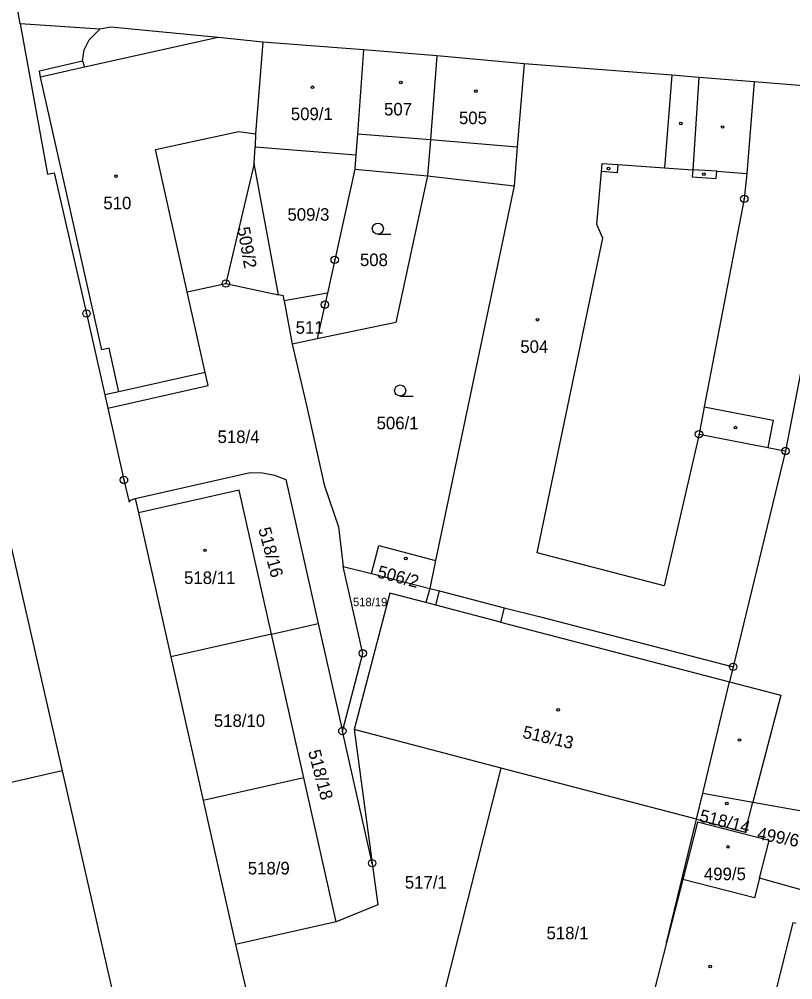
# Model space of a CAD drawing. Extents: x -733394 to -722299, y -1082822 to -1075049.
# Drawn here: x -728742.1 to -728637.1, y -1079699.5 to -1079569.2 of the extents above; entities that cross this region are included whole.
import ezdxf

# ---------------------------------------------------------------- set-up
doc = ezdxf.new("R2010")
doc.units = 0
for name, color, linetype in [('Hranice parcel', 7, 'Continuous'), ('Parcelní čísla', 7, 'Continuous'), ('Vnitřní kresba', 7, 'Continuous'), ('Značky bodu BP', 7, 'Continuous'), ('Značky budov', 7, 'Continuous'), ('Značky kultur', 7, 'Continuous')]:
    doc.layers.add(name, color=color, linetype=linetype)

msp = doc.modelspace()

# ---------------------------------------------------------------- linework, layer by layer
at = {"layer": 'Hranice parcel'}
for p, q in [((-728741.94, -1079569.84), (-728744.57, -1079554.12)), ((-728695.36, -1079573.35), (-728709.01, -1079572.33)), ((-728685.39, -1079574.19), (-728695.36, -1079573.35)), ((-728673.56, -1079575.28), (-728685.39, -1079574.19)), ((-728710.2, -1079588.8), (-728710.05, -1079586.54)), ((-728710.05, -1079586.54), (-728696.41, -1079587.61)), ((-728696.41, -1079587.61), (-728696.54, -1079589.55)), ((-728710.2, -1079588.8), (-728714.03, -1079605.05)), ((-728706.87, -1079606.59), (-728710.2, -1079588.8)), ((-728696.54, -1079589.55), (-728686.69, -1079590.45)), ((-728686.69, -1079590.45), (-728674.9, -1079591.82)), ((-728674.9, -1079591.82), (-728685.57, -1079642.64)), ((-728714.03, -1079605.05), (-728706.87, -1079606.59)), ((-728700.25, -1079606.36), (-728706.1, -1079607.42)), ((-728706.1, -1079607.42), (-728705.02, -1079613.3)), ((-728701.62, -1079612.56), (-728705.02, -1079613.3)), ((-728747.1, -1079623.57), (-728736.24, -1079671.17)), ((-728638.11, -1079627.77), (-728645.21, -1079657.04)), ((-728726.33, -1079634.21), (-728725.89, -1079636.16)), ((-728725.89, -1079636.16), (-728721.5, -1079655.67)), ((-728698.12, -1079643.44), (-728694.28, -1079644.38)), ((-728685.57, -1079642.64), (-728686.34, -1079646.41)), ((-728694.28, -1079644.38), (-728686.34, -1079646.41)), ((-728707.84, -1079652.6), (-728701.5, -1079651.17)), ((-728701.5, -1079651.17), (-728698.22, -1079665.75)), ((-728707.84, -1079652.6), (-728721.5, -1079655.67)), ((-728703.46, -1079672.11), (-728707.84, -1079652.6)), ((-728721.5, -1079655.67), (-728717.11, -1079675.19)), ((-728694.19, -1079683.67), (-728698.22, -1079665.75)), ((-728696.62, -1079665.54), (-728694.19, -1079683.67)), ((-728676.7, -1079670.77), (-728696.62, -1079665.54)), ((-728685.9, -1079707.28), (-728676.7, -1079670.77)), ((-728650.2, -1079677.72), (-728676.7, -1079670.77)), ((-728703.46, -1079672.11), (-728717.11, -1079675.19)), ((-728699.07, -1079691.63), (-728703.46, -1079672.11)), ((-728717.11, -1079675.19), (-728712.73, -1079694.7)), ((-728642.54, -1079675.39), (-728633.49, -1079677.02)), ((-728654.26, -1079694.49), (-728650.2, -1079677.72)), ((-728652.05, -1079685.87), (-728654.26, -1079694.49)), ((-728635.99, -1079687.31), (-728641.65, -1079685.72)), ((-728699.07, -1079691.63), (-728712.73, -1079694.7)), ((-728712.73, -1079694.7), (-728710.07, -1079706.09))]:
    msp.add_line(p, q, dxfattribs=at)
for points in [[(-728709.01, -1079572.33), (-728715.05, -1079571.68), (-728729.61, -1079570.31), (-728731.13, -1079570.57), (-728741.94, -1079569.84)], [(-728741.94, -1079569.84), (-728738.23, -1079590.22), (-728737.31, -1079590.05), (-728732.93, -1079609.12), (-728730.45, -1079620.15), (-728730.04, -1079621.95)], [(-728709.01, -1079572.33), (-728710.01, -1079584.76), (-728710.05, -1079586.54)], [(-728695.36, -1079573.35), (-728696.17, -1079584.75), (-728696.41, -1079587.61)], [(-728685.39, -1079574.19), (-728686.26, -1079585.54), (-728686.69, -1079590.45)], [(-728673.56, -1079575.28), (-728674.51, -1079586.51), (-728674.9, -1079591.82)], [(-728642.37, -1079577.71), (-728649.87, -1079577.12), (-728653.54, -1079576.81), (-728673.56, -1079575.28)], [(-728642.37, -1079577.71), (-728643.37, -1079590.12), (-728643.71, -1079593.57), (-728649.14, -1079621.8), (-728649.85, -1079625.5), (-728640.52, -1079627.3), (-728638.7, -1079627.66), (-728638.11, -1079627.77)], [(-728628.63, -1079578.81), (-728634.57, -1079578.33), (-728642.37, -1079577.71)], [(-728686.69, -1079590.45), (-728690.98, -1079610.34), (-728701.62, -1079612.56)], [(-728696.54, -1079589.55), (-728699.26, -1079601.85), (-728700.25, -1079606.36)], [(-728632.97, -1079601.07), (-728633.98, -1079606.23), (-728638.11, -1079627.77)], [(-728730.04, -1079621.95), (-728716.41, -1079618.88), (-728716.85, -1079617.11), (-728719.28, -1079606.17), (-728714.03, -1079605.05)], [(-728706.1, -1079607.42), (-728706.23, -1079606.73), (-728706.87, -1079606.59)], [(-728700.25, -1079606.36), (-728700.59, -1079607.92), (-728701.62, -1079612.56)], [(-728705.02, -1079613.3), (-728703.04, -1079621.76), (-728700.67, -1079632.38), (-728698.74, -1079638.07), (-728698.12, -1079643.44)], [(-728730.04, -1079621.95), (-728727.85, -1079631.7), (-728727.12, -1079634.73), (-728726.96, -1079634.42), (-728726.33, -1079634.21)], [(-728736.24, -1079671.17), (-728747.11, -1079673.64), (-728757.89, -1079626.24)], [(-728726.33, -1079634.21), (-728710.72, -1079630.7), (-728709.05, -1079630.73), (-728707.44, -1079631.05), (-728705.89, -1079631.66), (-728701.5, -1079651.17)], [(-728707.84, -1079652.6), (-728712.23, -1079633.09), (-728725.89, -1079636.16)], [(-728694.28, -1079644.38), (-728693.29, -1079640.61), (-728685.57, -1079642.64)], [(-728698.22, -1079665.75), (-728695.46, -1079655.22), (-728698.12, -1079643.44)], [(-728686.34, -1079646.41), (-728686.89, -1079648.33), (-728691.77, -1079647.05), (-728696.62, -1079665.54)], [(-728686.34, -1079646.41), (-728685.03, -1079646.75), (-728676.26, -1079649.04), (-728671.52, -1079650.24), (-728645.21, -1079657.04)], [(-728645.21, -1079657.04), (-728645.71, -1079659.09), (-728638.74, -1079660.91), (-728642.54, -1079675.39)], [(-728736.24, -1079671.17), (-728724.82, -1079721.18), (-728724.6, -1079722.13)], [(-728650.2, -1079677.72), (-728649.34, -1079674.17), (-728642.54, -1079675.39)], [(-728650.2, -1079677.72), (-728643.6, -1079679.45), (-728642.54, -1079675.39)], [(-728641.65, -1079685.72), (-728640.34, -1079680.61), (-728650.05, -1079678.11), (-728652.05, -1079685.87)], [(-728694.19, -1079683.67), (-728693.43, -1079689.31), (-728699.07, -1079691.63)], [(-728641.65, -1079685.72), (-728642.33, -1079688.36), (-728652.05, -1079685.87)], [(-728647.5, -1079730.8), (-728645.37, -1079722.49), (-728643.96, -1079716.99), (-728643.51, -1079717.1), (-728643.19, -1079715.67), (-728642.19, -1079712.1), (-728638.7, -1079698.26), (-728637.07, -1079691.73), (-728636.65, -1079691.83)], [(-728654.26, -1079694.49), (-728658.73, -1079711.9), (-728659.29, -1079713.87)]]:
    msp.add_lwpolyline(points, dxfattribs=at)
at = {"layer": 'Vnitřní kresba'}
for p, q in [((-728731.13, -1079570.57), (-728732.56, -1079572)), ((-728733.23, -1079573.37), (-728732.56, -1079572)), ((-728715.05, -1079571.68), (-728733.22, -1079575.72)), ((-728733.47, -1079574.87), (-728733.23, -1079573.37)), ((-728739.31, -1079576.21), (-728733.47, -1079574.87)), ((-728733.22, -1079575.72), (-728739.17, -1079577.07)), ((-728733.47, -1079574.87), (-728733.22, -1079575.72)), ((-728739.17, -1079577.07), (-728739.31, -1079576.21)), ((-728730.86, -1079614.03), (-728739.17, -1079577.07)), ((-728653.54, -1079576.81), (-728654.53, -1079589.35)), ((-728649.87, -1079577.12), (-728650.7, -1079589.62)), ((-728723.56, -1079586.88), (-728712.27, -1079584.44)), ((-728712.27, -1079584.44), (-728710.01, -1079584.76)), ((-728696.17, -1079584.75), (-728686.26, -1079585.54)), ((-728686.26, -1079585.54), (-728674.51, -1079586.51)), ((-728719.28, -1079606.17), (-728723.56, -1079586.88)), ((-728663.09, -1079589.88), (-728662.99, -1079588.77)), ((-728662.99, -1079588.77), (-728660.86, -1079588.92)), ((-728660.86, -1079588.92), (-728660.94, -1079590.03)), ((-728660.86, -1079588.92), (-728654.53, -1079589.35)), ((-728663.7, -1079597.03), (-728663.09, -1079589.88)), ((-728660.94, -1079590.03), (-728663.09, -1079589.88)), ((-728654.53, -1079589.35), (-728650.7, -1079589.62)), ((-728650.7, -1079589.62), (-728650.77, -1079590.58)), ((-728647.44, -1079589.84), (-728650.7, -1079589.62)), ((-728647.51, -1079590.8), (-728647.44, -1079589.84)), ((-728647.44, -1079589.84), (-728643.37, -1079590.12)), ((-728650.77, -1079590.58), (-728647.51, -1079590.8)), ((-728662.9, -1079598.91), (-728663.7, -1079597.03)), ((-728671.78, -1079641.57), (-728662.9, -1079598.91)), ((-728729.86, -1079613.81), (-728730.86, -1079614.03)), ((-728728.54, -1079619.74), (-728729.86, -1079613.81)), ((-728716.85, -1079617.11), (-728728.54, -1079619.74)), ((-728728.54, -1079619.74), (-728730.45, -1079620.15)), ((-728649.14, -1079621.8), (-728639.8, -1079623.57)), ((-728639.8, -1079623.57), (-728640.52, -1079627.3)), ((-728649.85, -1079625.5), (-728654.59, -1079646.08)), ((-728654.59, -1079646.08), (-728671.78, -1079641.57)), ((-728685.53, -1079648.68), (-728685.03, -1079646.75)), ((-728685.53, -1079648.68), (-728686.89, -1079648.33)), ((-728676.76, -1079650.97), (-728685.53, -1079648.68)), ((-728676.26, -1079649.04), (-728676.76, -1079650.97)), ((-728676.76, -1079650.97), (-728645.71, -1079659.09)), ((-728649.34, -1079674.17), (-728645.71, -1079659.09))]:
    msp.add_line(p, q, dxfattribs=at)
at = {"layer": 'Značky bodu BP'}
for centre, radius in [((-728643.71, -1079593.57), 0.5), ((-728643.71, -1079593.57), 0.0303), ((-728699.26, -1079601.85), 0.5), ((-728699.26, -1079601.85), 0.0303), ((-728714.03, -1079605.05), 0.5), ((-728714.03, -1079605.05), 0.0303), ((-728700.59, -1079607.92), 0.5), ((-728732.93, -1079609.12), 0.5), ((-728700.59, -1079607.92), 0.0303), ((-728732.93, -1079609.12), 0.0303), ((-728649.85, -1079625.5), 0.5), ((-728649.85, -1079625.5), 0.0303), ((-728638.11, -1079627.77), 0.5), ((-728638.11, -1079627.77), 0.0303), ((-728727.85, -1079631.7), 0.5), ((-728727.85, -1079631.7), 0.0303), ((-728695.46, -1079655.22), 0.5), ((-728695.46, -1079655.22), 0.0303), ((-728645.21, -1079657.04), 0.5), ((-728645.21, -1079657.04), 0.0303), ((-728698.22, -1079665.75), 0.5), ((-728698.22, -1079665.75), 0.0303), ((-728694.19, -1079683.67), 0.5), ((-728694.19, -1079683.67), 0.0303)]:
    msp.add_circle(centre, radius, dxfattribs=at)
at = {"layer": 'Značky budov'}
for centre in [(-728702.28, -1079578.44), (-728690.28, -1079577.79), (-728680.11, -1079578.96), (-728652.3, -1079583.35), (-728646.65, -1079583.83), (-728728.93, -1079590.49), (-728662.13, -1079589.46), (-728649.19, -1079590.22), (-728671.75, -1079609.97), (-728644.89, -1079624.6), (-728716.85, -1079641.24), (-728689.62, -1079642.35), (-728668.95, -1079662.87), (-728644.35, -1079666.97), (-728646.09, -1079675.59), (-728645.92, -1079681.47), (-728648.34, -1079697.68)]:
    msp.add_circle(centre, 0.175, dxfattribs=at)
at = {"layer": 'Značky kultur'}
for p, q in [((-728693.41, -1079598.36), (-728691.66, -1079598.36)), ((-728690.38, -1079620.32), (-728688.63, -1079620.32))]:
    msp.add_line(p, q, dxfattribs=at)
for centre in [(-728693.41, -1079597.61), (-728690.38, -1079619.57)]:
    msp.add_circle(centre, 0.75, dxfattribs=at)

# ---------------------------------------------------------------- texts
at = {"layer": 'Parcelní čísla'}
for s, height, p in [('509/1', 1.7, (-728705.21, -1079582.9)), ('507', 1.7, (-728692.57, -1079582.26)), ('505', 1.7, (-728682.41, -1079583.44)), ('510', 1.7, (-728730.64, -1079594.99)), ('509/3', 1.7, (-728705.67, -1079596.54)), ('508', 1.7, (-728695.84, -1079602.69)), ('511', 1.7, (-728704.56, -1079611.87)), ('504', 1.7, (-728674.09, -1079614.46)), ('506/1', 1.7, (-728693.58, -1079624.83)), ('518/4', 1.7, (-728715.15, -1079626.69)), ('518/11', 1.7, (-728719.69, -1079645.81)), ('518/19', 1.139, (-728696.79, -1079648.82)), ('518/10', 1.7, (-728715.65, -1079665.19)), ('518/9', 1.7, (-728711.05, -1079685.2)), ('499/5', 1.7, (-728649.18, -1079685.98)), ('517/1', 1.7, (-728689.75, -1079687.12)), ('518/1', 1.7, (-728670.53, -1079694))]:
    msp.add_text(s, height=height, dxfattribs=at).set_placement(p)
for s, rotation, p in [('509/2', 280, (-728712.48, -1079597.52)), ('518/16', 285, (-728709.64, -1079638.36)), ('506/2', 345, (-728693.61, -1079644.89)), ('518/13', 347, (-728673.88, -1079666.65)), ('518/18', 285, (-728702.89, -1079668.53)), ('518/14', 346, (-728649.9, -1079677.99)), ('499/6', 349, (-728642.05, -1079680.41))]:
    msp.add_text(s, height=1.7, rotation=rotation, dxfattribs=at).set_placement(p)

doc.saveas('drawing.dxf')
